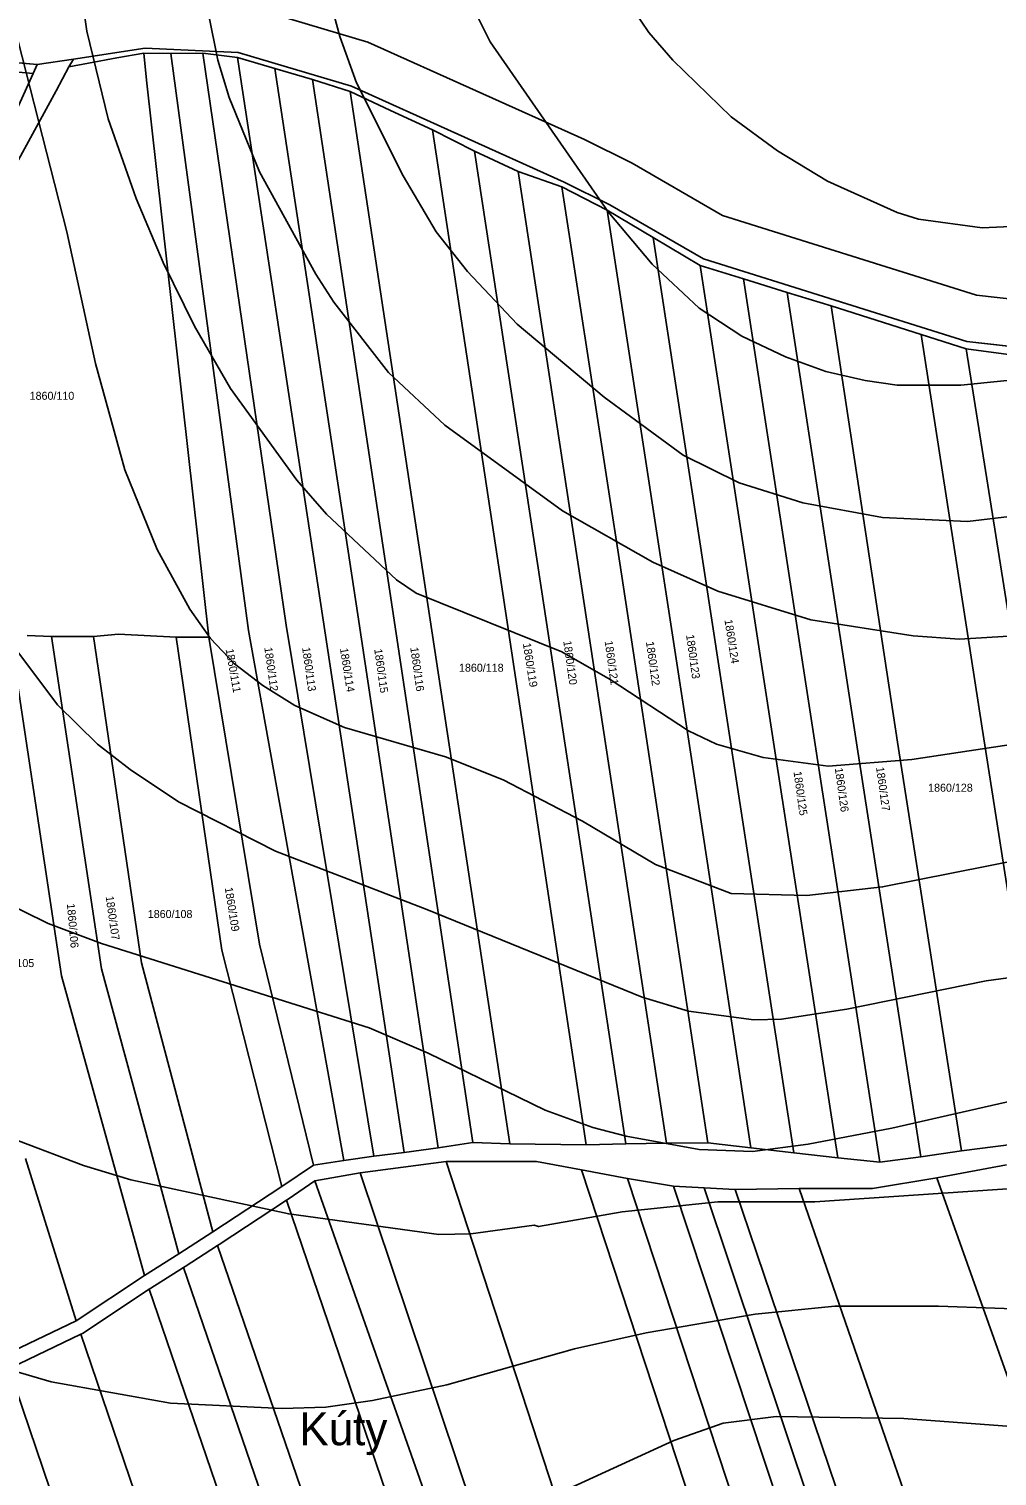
# Model space of a CAD drawing. Extents: x -555860 to -552701, y -1187050 to -1182291.
# Drawn here: x -553903.7 to -553698, y -1183134.1 to -1182826.8 of the extents above; entities that cross this region are included whole.
import ezdxf

# ---------------------------------------------------------------- set-up
doc = ezdxf.new("R2010")
doc.units = 0
for name, color, linetype in [('LEG_2b', 7, 'Continuous'), ('Level 28', 7, 'Continuous'), ('Level 30', 7, 'Continuous'), ('Level 40', 7, 'Continuous'), ('Level 41', 7, 'Continuous'), ('navrh_BV', 7, 'Continuous'), ('Parcelní čísla', 7, 'Continuous')]:
    doc.layers.add(name, color=color, linetype=linetype)

msp = doc.modelspace()

# ---------------------------------------------------------------- linework, layer by layer
at = {"layer": 'Level 28'}
msp.add_lwpolyline([(-553973.35, -1182828.01), (-553901.96, -1182834.34), (-553894.21, -1182833.16), (-553878.99, -1182830.84), (-553859.26, -1182831.77), (-553835.16, -1182838.96), (-553789.96, -1182859.31), (-553780.26, -1182864.13), (-553760.35, -1182875.6), (-553704.43, -1182893.14), (-553603.25, -1182904.58), (-553579.66, -1182908.57), (-553546.2, -1182915.84), (-553506.19, -1182927.02), (-553474.03, -1182933.32)], dxfattribs=at)
at = {"layer": 'Level 30'}
for points in [[(-553473.12, -1182923.31), (-553503.88, -1182917.28), (-553543.79, -1182906.13), (-553577.76, -1182898.75), (-553601.85, -1182894.67), (-553702.35, -1182883.31), (-553756.31, -1182866.39), (-553775.54, -1182855.31), (-553785.68, -1182850.27), (-553831.66, -1182829.57), (-553857.57, -1182821.84), (-553879.51, -1182820.8), (-553895.72, -1182823.27), (-553902.28, -1182824.27), (-553979.04, -1182817.47)], [(-553973.35, -1182828.01), (-553901.96, -1182834.34), (-553894.21, -1182833.16), (-553878.99, -1182830.84), (-553859.26, -1182831.77), (-553835.16, -1182838.96), (-553789.96, -1182859.31), (-553780.26, -1182864.13), (-553760.35, -1182875.6), (-553704.43, -1182893.14), (-553603.25, -1182904.58), (-553579.66, -1182908.57), (-553546.2, -1182915.84), (-553506.19, -1182927.02), (-553474.03, -1182933.32)]]:
    msp.add_lwpolyline(points, dxfattribs=at)
at = {"layer": 'Level 40'}
for points in [[(-553661.98, -1182862.12), (-553665.02, -1182863.07), (-553692.12, -1182868.58), (-553701.15, -1182869), (-553714.7, -1182867.17), (-553719.21, -1182865.76), (-553734.03, -1182859.12), (-553744.61, -1182852.63), (-553754.49, -1182845.44), (-553766.91, -1182833.44), (-553771.99, -1182827.52), (-553775.23, -1182822.72), (-553780.31, -1182813.12), (-553784.27, -1182803.53), (-553787.37, -1182789.13), (-553787.79, -1182779.53), (-553786.66, -1182769.94)], [(-553684.78, -1183001.51), (-553722.32, -1183008.99), (-553738.4, -1183010.82), (-553754.49, -1183010.4), (-553770.58, -1183004.19), (-553786.1, -1182995.02), (-553802.89, -1182986.27), (-553815.17, -1182981.33), (-553836.62, -1182975.12), (-553847.2, -1182970.46), (-553853.98, -1182966.23), (-553860.04, -1182961.57), (-553865.12, -1182956.21), (-553869.5, -1182950), (-553876.41, -1182937.3), (-553883.33, -1182920.37), (-553889.54, -1182897.79), (-553895.61, -1182869.85), (-553908.59, -1182819.05)], [(-553909.72, -1183156.17), (-553899.56, -1183159.28), (-553889.4, -1183161.11), (-553879.24, -1183161.54), (-553862.87, -1183159.7), (-553830.13, -1183152.51), (-553808.68, -1183145.03), (-553787.23, -1183135.99), (-553766.63, -1183126.54), (-553756.18, -1183122.87), (-553744.89, -1183121.46), (-553717.8, -1183121.88), (-553656.84, -1183126.4), (-553630.31, -1183126.54), (-553602.08, -1183125.55), (-553562.57, -1183120.05), (-553556.93, -1183119.77), (-553530.96, -1183121.04), (-553509.51, -1183120.9), (-553493.71, -1183120.05), (-553461.53, -1183116.1), (-553438.95, -1183111.16)]]:
    msp.add_lwpolyline(points, dxfattribs=at)
at = {"layer": 'Level 41'}
for points in [[(-553660.79, -1182973.57), (-553716.11, -1182981.9), (-553733.89, -1182983.31), (-553747.72, -1182981.47), (-553757.59, -1182978.65), (-553763.52, -1182975.83), (-553780.17, -1182964.96), (-553790.47, -1182959.03), (-553821.38, -1182946.62), (-553825.61, -1182943.79), (-553840.43, -1182929.82), (-553846.78, -1182922.63), (-553860.89, -1182903.15), (-553868.51, -1182889.89), (-553875.14, -1182876.34), (-553880.93, -1182862.79), (-553886.86, -1182845.86), (-553891.37, -1182827.23), (-553893.07, -1182815.38)], [(-553839.72, -1182820.46), (-553837.61, -1182828.36), (-553834.08, -1182838.24), (-553824.2, -1182858), (-553817.15, -1182869.85), (-553810.51, -1182878.32), (-553799.93, -1182889.46), (-553781.44, -1182904.99), (-553764.65, -1182917.26), (-553752.8, -1182923.19), (-553739.25, -1182927.43), (-553722.32, -1182930.53), (-553704.25, -1182931.38), (-553681.67, -1182928.69)], [(-553500.48, -1182822.44), (-553505.56, -1182828.93), (-553512.19, -1182836.12), (-553521.93, -1182844.59), (-553529.83, -1182849.67), (-553543.66, -1182856.58), (-553559.47, -1182863.22), (-553583.18, -1182870.84), (-553595.03, -1182875.49), (-553634.54, -1182889.04), (-553649.78, -1182894.83), (-553668.41, -1182898.64), (-553705.66, -1182902.45), (-553719.21, -1182902.45), (-553725.98, -1182901.46), (-553734.39, -1182899.55), (-553742.92, -1182896.38), (-553752.23, -1182892), (-553761.26, -1182886.08), (-553771.28, -1182876.76), (-553780.6, -1182865.61), (-553805.71, -1182829.49), (-553809.1, -1182822.72)], [(-553694.37, -1182955.65), (-553705.95, -1182956.35), (-553715.82, -1182955.65), (-553737.56, -1182952.26), (-553757.31, -1182946.19), (-553771.14, -1182939.98), (-553790.33, -1182929.12), (-553815.31, -1182910.91), (-553827.31, -1182899.77), (-553838.88, -1182884.81), (-553842.69, -1182878.88), (-553854.68, -1182857.15), (-553861.17, -1182841.34), (-553863.57, -1182833.44), (-553865.55, -1182823.56)], [(-553906.9, -1182957.91), (-553897.58, -1182970.32), (-553889.11, -1182978.65), (-553882.2, -1182984.01), (-553871.9, -1182990.93), (-553851.3, -1183001.37), (-553819.12, -1183013.79), (-553773.4, -1183032.42), (-553763.52, -1183035.38), (-553749.69, -1183037.21), (-553743.77, -1183037.07), (-553729.94, -1183034.95), (-553700.3, -1183028.89), (-553680.55, -1183026.21)], [(-553910.28, -1183011.53), (-553899.56, -1183016.75), (-553888.27, -1183020.98), (-553831.4, -1183038.91), (-553818.84, -1183044.27), (-553794, -1183056.41), (-553783.84, -1183060.07), (-553776.79, -1183061.91), (-553761.26, -1183064.73), (-553749.97, -1183065.15), (-553738.12, -1183063.6), (-553720.34, -1183060.21), (-553687.32, -1183052.74), (-553669.54, -1183051.04), (-553654.3, -1183050.9), (-553641.6, -1183049.49), (-553577.25, -1183039.05), (-553568.78, -1183038.2), (-553546.57, -1183036.79), (-553513.46, -1183032.98), (-553499.92, -1183032.7), (-553452.5, -1183029.88), (-553437.82, -1183027.62)], [(-553447.99, -1183063.04), (-553461.53, -1183065.58), (-553471.69, -1183066.56), (-553508.1, -1183068.4), (-553538.23, -1183072.59), (-553548.46, -1183074.19), (-553576.4, -1183077.01), (-553585.15, -1183076.73), (-553594.46, -1183077.57), (-553622.69, -1183078.7), (-553634.54, -1183078.56), (-553665.59, -1183074.75), (-553692.68, -1183072.92), (-553736.71, -1183075.88), (-553757.31, -1183075.88), (-553777.63, -1183078), (-553795.41, -1183081.1), (-553796.32, -1183080.79), (-553809.81, -1183082.65), (-553816.58, -1183082.79), (-553848.47, -1183078.42), (-553882.06, -1183071.22), (-553892.08, -1183068.12), (-553905.91, -1183062.9)], [(-553916.64, -1183108.89), (-553898.99, -1183114.12), (-553873.59, -1183118.64), (-553849.88, -1183119.77), (-553840.57, -1183119.48), (-553830.69, -1183118.07), (-553814.89, -1183114.69), (-553787.79, -1183107.07), (-553772.55, -1183103.68), (-553749.41, -1183099.73), (-553732.48, -1183098.03), (-553710.46, -1183098.03), (-553686.47, -1183098.88), (-553642.44, -1183101.7), (-553575.56, -1183101.28), (-553528.14, -1183098.88), (-553509.23, -1183099.45), (-553485.81, -1183098.03), (-553465.48, -1183095.63), (-553437.54, -1183089.71)]]:
    msp.add_lwpolyline(points, dxfattribs=at)
at = {"layer": 'navrh_BV'}
for p, q in [((-553973.35, -1182828.01), (-553901.96, -1182834.34)), ((-553973.7, -1182829.83), (-553902.78, -1182836.25)), ((-553894.21, -1182833.16), (-553878.99, -1182830.84)), ((-553885.01, -1182832.92), (-553879.25, -1182831.94)), ((-553878.67, -1182837.64), (-553879.25, -1182831.94)), ((-553879.25, -1182831.94), (-553873.55, -1182832.01)), ((-553878.99, -1182830.84), (-553859.26, -1182831.77)), ((-553873.55, -1182832.01), (-553866.72, -1182831.91)), ((-553873.55, -1182832.01), (-553857.02, -1182954.56)), ((-553849.03, -1182953.42), (-553866.72, -1182831.91)), ((-553866.72, -1182831.91), (-553859.36, -1182832.82)), ((-553859.26, -1182831.77), (-553835.16, -1182838.96)), ((-553902.78, -1182836.25), (-553901.96, -1182834.34)), ((-553901.96, -1182834.34), (-553894.21, -1182833.16)), ((-553895.17, -1182834.79), (-553897.89, -1182839.91)), ((-553894.21, -1182833.16), (-553895.17, -1182834.79)), ((-553895.17, -1182834.79), (-553890.99, -1182834.02)), ((-553890.99, -1182834.02), (-553885.01, -1182832.92)), ((-553841.14, -1182952.24), (-553859.36, -1182832.82)), ((-553859.36, -1182832.82), (-553851.44, -1182835.16)), ((-553851.44, -1182835.16), (-553833.81, -1182951.23)), ((-553851.44, -1182835.16), (-553843.45, -1182837.49)), ((-553902.78, -1182836.25), (-553908.99, -1182849.95)), ((-553872.16, -1182895.81), (-553878.67, -1182837.64)), ((-553843.45, -1182837.49), (-553826.45, -1182950.03)), ((-553843.45, -1182837.49), (-553835.43, -1182840.04)), ((-553897.89, -1182839.91), (-553918.37, -1182877.29)), ((-553835.43, -1182840.04), (-553818.93, -1182949.03)), ((-553835.43, -1182840.04), (-553826.86, -1182844.08)), ((-553835.16, -1182838.96), (-553789.96, -1182859.31)), ((-553826.86, -1182844.08), (-553817.97, -1182848.21)), ((-553817.97, -1182848.21), (-553803.03, -1182946.67)), ((-553817.97, -1182848.21), (-553809.05, -1182852.73)), ((-553809.05, -1182852.73), (-553794.86, -1182945.39)), ((-553809.05, -1182852.73), (-553799.75, -1182857.07)), ((-553799.75, -1182857.07), (-553786.39, -1182944.17)), ((-553799.75, -1182857.07), (-553790.47, -1182860.3)), ((-553789.96, -1182859.31), (-553780.26, -1182864.13)), ((-553790.47, -1182860.3), (-553777.7, -1182942.97)), ((-553790.47, -1182860.3), (-553780.83, -1182865.23)), ((-553780.83, -1182865.23), (-553762.49, -1182984.49)), ((-553780.83, -1182865.23), (-553771.07, -1182871.05)), ((-553780.26, -1182864.13), (-553760.35, -1182875.6)), ((-553771.07, -1182871.05), (-553753.83, -1182983.28)), ((-553771.07, -1182871.05), (-553761.09, -1182877)), ((-553761.09, -1182877), (-553744.94, -1182981.91)), ((-553761.09, -1182877), (-553751.84, -1182879.85)), ((-553760.35, -1182875.6), (-553704.43, -1182893.14)), ((-553751.84, -1182879.85), (-553736.37, -1182980.61)), ((-553742.6, -1182882.75), (-553751.84, -1182879.85)), ((-553742.6, -1182882.75), (-553727.73, -1182979.28)), ((-553733.26, -1182885.55), (-553742.6, -1182882.75)), ((-553733.26, -1182885.55), (-553714.1, -1182891.67)), ((-553733.26, -1182885.55), (-553719.11, -1182978.23)), ((-553714.1, -1182891.67), (-553701.13, -1182975.29)), ((-553704.56, -1182894.72), (-553714.1, -1182891.67)), ((-553704.43, -1182893.14), (-553603.25, -1182904.58)), ((-553865.44, -1182955.94), (-553872.16, -1182895.81)), ((-553704.56, -1182894.72), (-553691.94, -1182974.01)), ((-553694.48, -1182896.06), (-553704.56, -1182894.72)), ((-553777.7, -1182942.97), (-553759.44, -1183063.32)), ((-553776.86, -1183063.51), (-553794.86, -1182945.39)), ((-553768.23, -1183063.37), (-553786.39, -1182944.17)), ((-553801.54, -1183063.56), (-553818.93, -1182949.03)), ((-553785.32, -1183063.78), (-553803.03, -1182946.67)), ((-553823.99, -1183065.38), (-553841.14, -1182952.24)), ((-553816.72, -1183064.42), (-553833.81, -1182951.23)), ((-553809.37, -1183063.27), (-553826.45, -1182950.03)), ((-553889.98, -1182955.81), (-553884.63, -1182955.32)), ((-553884.63, -1182955.32), (-553872.42, -1182955.93)), ((-553836.8, -1183067.09), (-553857.02, -1182954.56)), ((-553830.41, -1183066.14), (-553849.03, -1182953.42)), ((-553907.58, -1182955.85), (-553896.77, -1183027.84)), ((-553904.08, -1182955.61), (-553898.87, -1182955.77)), ((-553888.28, -1183026.41), (-553898.87, -1182955.77)), ((-553898.87, -1182955.77), (-553889.98, -1182955.81)), ((-553879.75, -1183025.1), (-553889.98, -1182955.81)), ((-553862.68, -1183022.42), (-553872.42, -1182955.93)), ((-553872.42, -1182955.93), (-553865.44, -1182955.94)), ((-553854.72, -1183021.13), (-553865.44, -1182955.94)), ((-553701.13, -1182975.29), (-553687.5, -1183062.74)), ((-553727.73, -1182979.28), (-553714.19, -1183066.33)), ((-553719.11, -1182978.23), (-553705.53, -1183065.06)), ((-553744.94, -1182981.91), (-553731.84, -1183066.48)), ((-553736.37, -1182980.61), (-553722.89, -1183067.46)), ((-553762.49, -1182984.49), (-553750.28, -1183064.42)), ((-553753.83, -1182983.28), (-553741.2, -1183065.43)), ((-553849.96, -1183072.61), (-553862.68, -1183022.42)), ((-553843.22, -1183068.07), (-553854.72, -1183021.13)), ((-553864.61, -1183082.21), (-553879.75, -1183025.1)), ((-553896.77, -1183027.84), (-553879.12, -1183091.51)), ((-553871.84, -1183086.93), (-553888.28, -1183026.41)), ((-553687.5, -1183062.74), (-553705.53, -1183065.06)), ((-553830.41, -1183066.14), (-553823.99, -1183065.38)), ((-553823.99, -1183065.38), (-553816.72, -1183064.42)), ((-553816.72, -1183064.42), (-553809.37, -1183063.27)), ((-553809.37, -1183063.27), (-553801.54, -1183063.56)), ((-553785.32, -1183063.78), (-553801.54, -1183063.56)), ((-553785.32, -1183063.78), (-553776.86, -1183063.51)), ((-553776.86, -1183063.51), (-553768.23, -1183063.37)), ((-553768.23, -1183063.37), (-553759.44, -1183063.32)), ((-553759.44, -1183063.32), (-553750.28, -1183064.42)), ((-553750.28, -1183064.42), (-553741.2, -1183065.43)), ((-553741.2, -1183065.43), (-553731.84, -1183066.48)), ((-553714.19, -1183066.33), (-553705.53, -1183065.06)), ((-553893.63, -1183101.12), (-553904.4, -1183066.64)), ((-553849.96, -1183072.61), (-553843.22, -1183068.07)), ((-553843.22, -1183068.07), (-553836.8, -1183067.09)), ((-553836.8, -1183067.09), (-553830.41, -1183066.14)), ((-553815.04, -1183067.26), (-553833.31, -1183069.7)), ((-553815.04, -1183067.26), (-553760.25, -1183234.83)), ((-553805.61, -1183067.26), (-553815.04, -1183067.26)), ((-553795.87, -1183067.32), (-553805.61, -1183067.26)), ((-553786.26, -1183069.08), (-553795.87, -1183067.32)), ((-553731.84, -1183066.48), (-553722.89, -1183067.46)), ((-553722.89, -1183067.46), (-553714.19, -1183066.33)), ((-553696, -1183068), (-553710.79, -1183070.73)), ((-553842.92, -1183071.43), (-553848.61, -1183075.29)), ((-553833.31, -1183069.7), (-553842.92, -1183071.43)), ((-553842.92, -1183071.43), (-553805.16, -1183178.74)), ((-553833.31, -1183069.7), (-553797.56, -1183176.22)), ((-553776.52, -1183070.89), (-553786.26, -1183069.08)), ((-553732.1, -1183234.01), (-553786.26, -1183069.08)), ((-553766.77, -1183072.53), (-553776.52, -1183070.89)), ((-553776.52, -1183070.89), (-553722.76, -1183234.05)), ((-553710.79, -1183070.73), (-553724.47, -1183073.05)), ((-553653.6, -1183231.97), (-553710.79, -1183070.73)), ((-553864.61, -1183082.21), (-553849.96, -1183072.61)), ((-553760.22, -1183072.85), (-553766.77, -1183072.53)), ((-553713.36, -1183233.67), (-553766.77, -1183072.53)), ((-553760.22, -1183072.85), (-553706.37, -1183233.49)), ((-553753.61, -1183073.25), (-553760.22, -1183072.85)), ((-553740.01, -1183073.04), (-553753.61, -1183073.25)), ((-553699.4, -1183233.52), (-553753.61, -1183073.25)), ((-553724.47, -1183073.05), (-553740.01, -1183073.04)), ((-553740.01, -1183073.04), (-553684.7, -1183233.16)), ((-553848.97, -1183075.53), (-553863.26, -1183084.89)), ((-553848.61, -1183075.29), (-553848.97, -1183075.53)), ((-553848.97, -1183075.53), (-553812.88, -1183181.25)), ((-553871.84, -1183086.93), (-553864.61, -1183082.21)), ((-553879.12, -1183091.51), (-553871.84, -1183086.93)), ((-553863.61, -1183085.12), (-553870.49, -1183089.6)), ((-553863.26, -1183084.89), (-553863.61, -1183085.12)), ((-553863.61, -1183085.12), (-553829.46, -1183184.67)), ((-553870.85, -1183089.83), (-553877.76, -1183094.19)), ((-553870.49, -1183089.6), (-553870.85, -1183089.83)), ((-553870.85, -1183089.83), (-553837.71, -1183186.38)), ((-553893.63, -1183101.12), (-553879.12, -1183091.51)), ((-553878.13, -1183094.43), (-553892.27, -1183103.79)), ((-553877.76, -1183094.19), (-553878.13, -1183094.43)), ((-553878.13, -1183094.43), (-553846.14, -1183187.95)), ((-553908.86, -1183108.45), (-553893.63, -1183101.12)), ((-553892.66, -1183103.98), (-553907.51, -1183111.12)), ((-553892.27, -1183103.79), (-553892.66, -1183103.98)), ((-553892.66, -1183103.98), (-553862.85, -1183191.23)), ((-553907.88, -1183111.33), (-553879.56, -1183194.45))]:
    msp.add_line(p, q, dxfattribs=at)

# ---------------------------------------------------------------- texts
at = {"layer": 'LEG_2b'}
for s, p in [('1860/110', (-553903.53, -1182905.53)), ('1860/118', (-553812.31, -1182963.28)), ('1860/128', (-553712.64, -1182988.76)), ('1860/108', (-553878.43, -1183015.58)), ('1860/105', (-553912.03, -1183026))]:
    msp.add_text(s, height=1.7, dxfattribs=at).set_placement(p)
for s, rotation, p in [('1860/124', 279, (-553755.92, -1182952.29)), ('1860/112', 278, (-553853.68, -1182958.17)), ('1860/113', 278, (-553845.65, -1182958.17)), ('1860/114', 279, (-553837.61, -1182958.35)), ('1860/116', 278, (-553822.67, -1182958.17)), ('1860/119', 279, (-553798.75, -1182957.31)), ('1860/120', 278, (-553790.16, -1182956.79)), ('1860/121', 278, (-553781.37, -1182956.79)), ('1860/122', 278, (-553772.59, -1182956.96)), ('1860/123', 278, (-553764.07, -1182955.49)), ('1860/111', 280, (-553861.9, -1182958.52)), ('1860/115', 278, (-553830.33, -1182958.51)), ('1860/125', 278, (-553741.24, -1182984.54)), ('1860/126', 278, (-553732.48, -1182983.78)), ('1860/127', 278, (-553723.71, -1182983.6)), ('1860/109', 279, (-553862.08, -1183009.18)), ('1860/106', 275, (-553895.62, -1183012.57)), ('1860/107', 278, (-553887.38, -1183011.01))]:
    msp.add_text(s, height=1.7, rotation=rotation, dxfattribs=at).set_placement(p)
at = {"layer": 'Parcelní čísla'}
msp.add_text('Kúty', height=7, dxfattribs=at).set_placement((-553846.25, -1183127.55))

doc.saveas('drawing.dxf')
